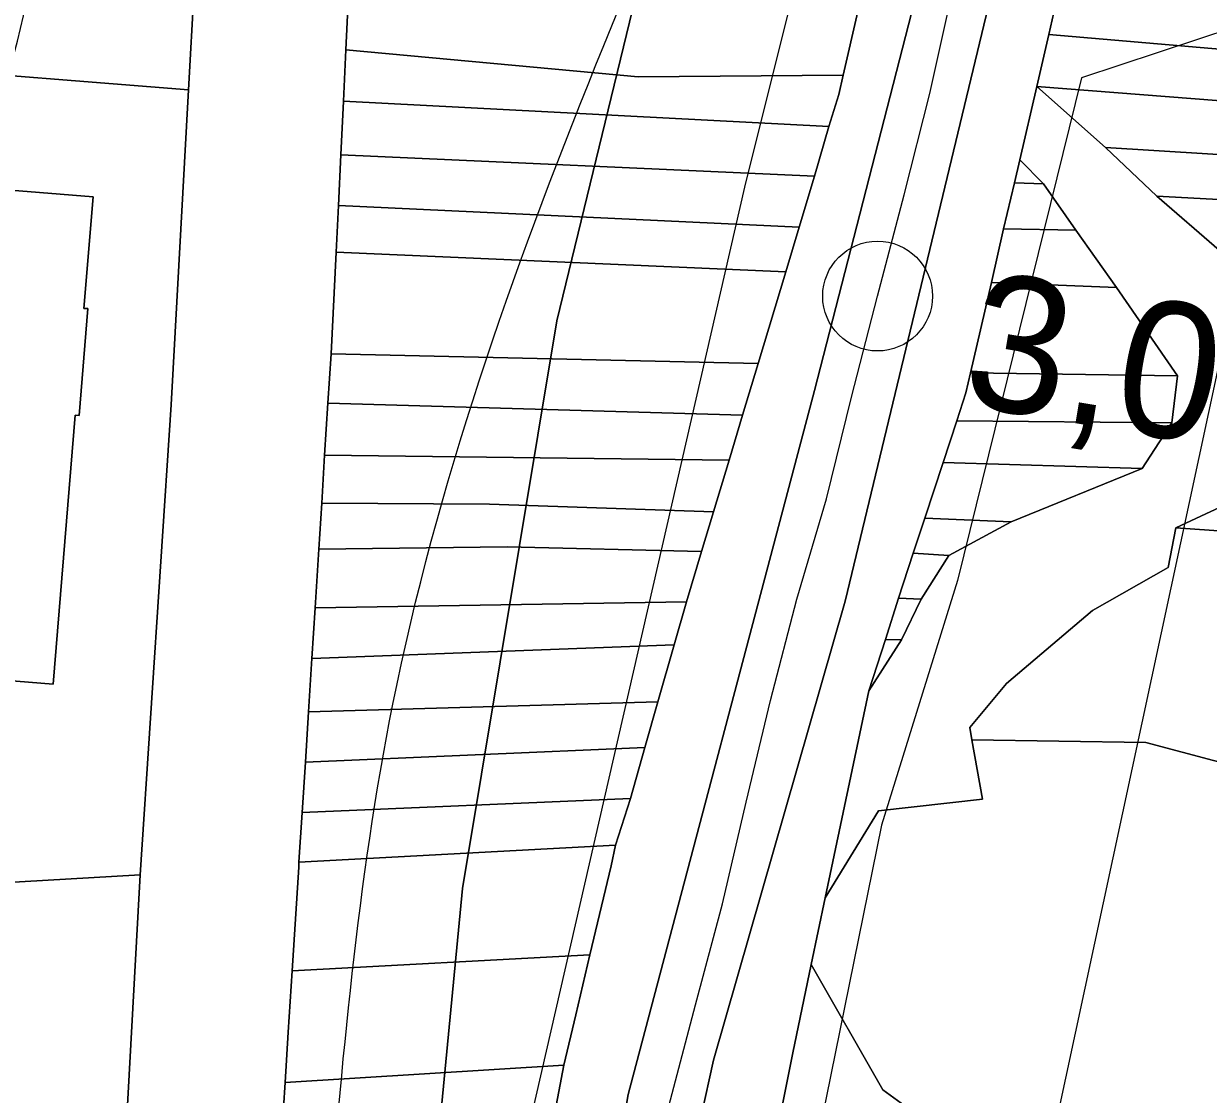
# Model space of a CAD drawing. Extents: x -510989 to -501240, y -1184665 to -1176098.
# Drawn here: x -503549.8 to -503436.5, y -1181630.2 to -1181527.9 of the extents above; entities that cross this region are included whole.
import ezdxf

# ---------------------------------------------------------------- set-up
doc = ezdxf.new("R2010")
doc.units = 0
for name, color, linetype in [('NAVRH_revitalizace_toku', 7, 'Continuous'), ('orna_puda', 7, 'Continuous'), ('ostatni_plocha_x_manipulacni_plocha', 7, 'Continuous'), ('ostatni_plocha_x_silnice', 7, 'Continuous'), ('STAV_systematicke_odvodneni', 7, 'Continuous'), ('STAV_USES', 7, 'Continuous'), ('STAV_zaplavove_uzemi', 7, 'Continuous'), ('trasovani_toku', 7, 'Continuous'), ('trvaly_travni_porost', 7, 'Continuous'), ('vodni_plocha_x_vodni_tok_v_koryt_prir_n_upr', 7, 'Continuous'), ('zastavena_plocha_a_nadvori', 7, 'Continuous')]:
    doc.layers.add(name, color=color, linetype=linetype)

msp = doc.modelspace()

# ---------------------------------------------------------------- linework, layer by layer
at = {"layer": 'NAVRH_revitalizace_toku'}
for points in [[(-503441.07, -1181050.42), (-503440.37, -1181093.4), (-503432.62, -1181146.25), (-503432.62, -1181162.45), (-503444.6, -1181184.3), (-503485.47, -1181230.1), (-503493.22, -1181246.3), (-503494.5, -1181285.16), (-503474.04, -1181332.05), (-503459.54, -1181409.64), (-503459.54, -1181458.23), (-503480.86, -1181543.49), (-503519.79, -1181713.04)], [(-503475.69, -1181747.84), (-503451.03, -1181632.99), (-503426.37, -1181518.14), (-503416.5, -1181455.43), (-503415.09, -1181394.83), (-503434.12, -1181325.07), (-503450.33, -1181289.84), (-503445.92, -1181259.51), (-503426.54, -1181230.05), (-503405.62, -1181211.45), (-503389.34, -1181168.82), (-503387.02, -1181132.39), (-503393.99, -1181103.71), (-503388.57, -1181053.33)]]:
    msp.add_lwpolyline(points, dxfattribs=at)
at = {"layer": 'orna_puda'}
for points in [[(-503491.02, -1181532.94), (-503471.4, -1181532.79), (-503471.82, -1181534.65), (-503472.79, -1181537.7), (-503519.21, -1181535.28), (-503518.98, -1181530.38)], [(-503472.79, -1181537.7), (-503474.16, -1181542.45), (-503519.46, -1181540.42), (-503519.21, -1181535.28)], [(-503519.69, -1181545.25), (-503475.63, -1181547.32), (-503476.91, -1181551.59), (-503519.91, -1181549.72)], [(-503520.38, -1181559.42), (-503479.54, -1181560.35), (-503481.04, -1181565.3), (-503520.7, -1181564.15)], [(-503521.01, -1181569.12), (-503482.33, -1181569.6), (-503483.81, -1181574.55), (-503505.25, -1181573.82), (-503521.29, -1181573.71)], [(-503521.29, -1181573.71), (-503505.25, -1181573.82), (-503483.81, -1181574.55), (-503484.96, -1181578.33), (-503503.54, -1181577.9), (-503521.55, -1181578.1)], [(-503521.92, -1181583.73), (-503486.4, -1181583.15), (-503487.57, -1181587.25), (-503522.22, -1181588.56)], [(-503522.22, -1181588.56), (-503487.57, -1181587.25), (-503489.13, -1181592.72), (-503522.55, -1181593.67)], [(-503522.55, -1181593.67), (-503489.13, -1181592.72), (-503490.37, -1181597.09), (-503522.85, -1181598.48)], [(-503523.46, -1181608.05), (-503493.19, -1181606.41), (-503493.59, -1181608.38), (-503495.64, -1181616.89), (-503524.11, -1181618.43), (-503523.49, -1181608.52)], [(-503524.11, -1181618.43), (-503495.64, -1181616.89), (-503496.99, -1181622.63), (-503498.12, -1181627.44), (-503524.79, -1181629.12), (-503524.48, -1181624.31)], [(-503524.79, -1181629.12), (-503498.12, -1181627.44), (-503499.08, -1181632.5), (-503500, -1181637.05), (-503525.4, -1181638.39), (-503525.09, -1181633.97)]]:
    msp.add_lwpolyline(points, close=True, dxfattribs=at)
at = {"layer": 'ostatni_plocha_x_manipulacni_plocha'}
for points in [[(-503530.32, -1181482.78), (-503533.49, -1181524.47), (-503534.03, -1181534.18), (-503562.08, -1181531.96), (-503555.4, -1181479.03)], [(-503534.03, -1181534.18), (-503535.68, -1181564.31), (-503538.65, -1181609.24), (-503567.81, -1181610.95), (-503583.52, -1181611.36), (-503582.57, -1181600.09), (-503572.49, -1181595.06), (-503562.05, -1181594.69), (-503560.74, -1181573.3), (-503566.1, -1181563.72), (-503562.08, -1181531.96)], [(-503553.43, -1181543.58), (-503554.3, -1181554.2), (-503556.94, -1181553.98), (-503557.77, -1181564.24), (-503555.17, -1181564.5), (-503557.23, -1181590.18), (-503546.96, -1181591.02), (-503544.87, -1181565.3), (-503544.47, -1181565.33), (-503543.64, -1181555.11), (-503544.04, -1181555.09), (-503543.16, -1181544.42)]]:
    msp.add_lwpolyline(points, close=True, dxfattribs=at)
at = {"layer": 'ostatni_plocha_x_silnice'}
for points in [[(-503550.29, -1181774.59), (-503548.27, -1181751.03), (-503545.51, -1181724.37), (-503543.23, -1181696.77), (-503541.76, -1181669.56), (-503540.61, -1181644.59), (-503538.65, -1181609.24), (-503535.68, -1181564.31), (-503534.03, -1181534.18), (-503533.49, -1181524.47), (-503530.32, -1181482.78), (-503529.81, -1181472.71), (-503528.11, -1181449.61), (-503527.44, -1181438.95)], [(-503518.76, -1181525.75), (-503518.98, -1181530.38), (-503519.21, -1181535.28), (-503519.46, -1181540.42), (-503519.69, -1181545.25), (-503519.91, -1181549.72), (-503520.38, -1181559.42), (-503520.7, -1181564.15), (-503521.01, -1181569.12), (-503521.29, -1181573.71), (-503521.55, -1181578.1), (-503521.92, -1181583.73), (-503522.22, -1181588.56), (-503522.55, -1181593.67), (-503522.85, -1181598.48), (-503523.16, -1181603.28), (-503523.46, -1181608.05), (-503523.49, -1181608.52), (-503524.11, -1181618.43), (-503524.48, -1181624.31), (-503524.79, -1181629.12), (-503525.09, -1181633.97)]]:
    msp.add_lwpolyline(points, dxfattribs=at)
at = {"layer": 'STAV_systematicke_odvodneni'}
for p, q in [((-503367.75, -1181506.29), (-503448.61, -1181533.05)), ((-503448.61, -1181533.05), (-503460.47, -1181581.1)), ((-503460.47, -1181581.1), (-503467.76, -1181604.52)), ((-503467.76, -1181604.52), (-503475.97, -1181644.97))]:
    msp.add_line(p, q, dxfattribs=at)
at = {"layer": 'STAV_USES'}
for p, q in [((-503498.79, -1181556.27), (-503489.74, -1181519.01)), ((-503489.74, -1181519.01), (-503498.79, -1181556.27)), ((-503507.83, -1181610.55), (-503498.79, -1181556.27)), ((-503498.79, -1181556.27), (-503507.83, -1181610.55)), ((-503516.92, -1181705.86), (-503507.83, -1181610.55)), ((-503507.83, -1181610.55), (-503516.92, -1181705.86))]:
    msp.add_line(p, q, dxfattribs=at)
at = {"layer": 'STAV_zaplavove_uzemi'}
for points in [[(-502723.47, -1180576.88), (-502750.97, -1180610.73), (-502772.12, -1180647.75), (-502783.76, -1180692.17), (-502790.11, -1180735.54), (-502816.55, -1180769.39), (-502838.76, -1180789.49), (-502880.02, -1180813.82), (-502947.71, -1180825.45), (-502980.5, -1180833.91), (-503008.01, -1180838.14), (-503027.04, -1180827.57), (-503058.78, -1180840.26), (-503097.92, -1180865.65), (-503133.88, -1180877.28), (-503224.85, -1180888.92), (-503331.68, -1180909.01), (-503349.66, -1180914.3), (-503380.34, -1180944.98), (-503395.15, -1180996.81), (-503404.67, -1181054.99), (-503414.18, -1181088.83), (-503405.74, -1181137.71), (-503341.21, -1181192.71), (-503275.63, -1181213.86), (-503238.61, -1181228.67), (-503221.69, -1181245.6), (-503229.09, -1181273.1), (-503244.96, -1181310.12), (-503251.3, -1181333.39), (-503243.9, -1181363.01), (-503246.02, -1181393.68), (-503244.96, -1181433.88), (-503251.3, -1181477.25), (-503261.88, -1181518.5), (-503269.29, -1181530.14), (-503299, -1181579.21), (-503326.93, -1181610.62), (-503351.36, -1181638.55), (-503381.61, -1181666.47), (-503397.91, -1181682.76), (-503420.01, -1181721.16), (-503428.16, -1181736.28), (-503464.23, -1181735.12), (-503497.97, -1181758.39), (-503482.84, -1181800.28), (-503460.74, -1181841), (-503407.53, -1181883.86), (-503369.52, -1181914.83), (-503348.4, -1181945.81), (-503334.32, -1181976.78), (-503286.45, -1182017.61), (-503224.5, -1182073.92), (-503185.08, -1182121.79), (-503159.74, -1182180.92), (-503125.16, -1182269.48), (-503118.18, -1182319.52), (-503118.18, -1182384.67), (-503122.84, -1182470.78), (-503133.31, -1182562.7), (-503147.27, -1182666.25), (-503152.24, -1182800.82), (-503140.98, -1182878.25), (-503110, -1182947.24), (-503050.82, -1183014.1), (-502950.75, -1183132.78), (-502862.33, -1183242.16), (-502789.02, -1183301.5), (-502594.33, -1183372.67), (-502552.52, -1183394.35), (-502521.54, -1183433.06), (-502481.28, -1183546.12), (-502442.56, -1183663.81), (-502399.2, -1183755.19), (-502318.67, -1183838.81), (-502270.66, -1183889.92), (-502173.29, -1183977.22)], [(-502250.32, -1184002.61), (-502355.07, -1183875.41), (-502442.37, -1183790.61), (-502477.29, -1183700.82), (-502532.16, -1183578.61), (-502567.08, -1183448.91), (-502626.05, -1183402.34), (-502705.41, -1183380.59), (-502814.2, -1183349.87), (-502882.03, -1183297.39), (-502931.95, -1183237.24), (-503042.02, -1183107.97), (-503139.64, -1183018.94), (-503222.14, -1182957.59), (-503308.56, -1182839.96), (-503316.24, -1182784.92), (-503330.32, -1182756.77), (-503348.24, -1182719.65), (-503334.16, -1182651.82), (-503323.92, -1182595.5), (-503313.68, -1182526.39), (-503294.1, -1182480.5), (-503251.86, -1182396.03), (-503229.34, -1182314.37), (-503216.1, -1182227.15), (-503242.43, -1182174.5), (-503271.86, -1182129.59), (-503287.34, -1182081.58), (-503343.88, -1182028.1), (-503361.79, -1182008.91), (-503396.35, -1181952.59), (-503442.43, -1181933.39), (-503497.46, -1181888.6), (-503525.62, -1181860.44), (-503528.18, -1181837.4), (-503548.66, -1181767.01), (-503558.9, -1181729.89), (-503576.82, -1181682.53), (-503578.1, -1181621.1), (-503567.86, -1181572.46), (-503552.5, -1181536.63), (-503538.04, -1181458.36), (-503518.33, -1181411.9), (-503509.88, -1181341.51), (-503497.21, -1181207.63), (-503499.77, -1181097.56), (-503498.02, -1181031.35), (-503510.82, -1180970.85), (-503549.22, -1180952.23), (-503571.32, -1180940.6), (-503605.07, -1180937.11), (-503651.61, -1180939.44), (-503671.39, -1180917.33), (-503679.53, -1180892.89), (-503713.27, -1180871.95), (-503727.24, -1180859.15), (-503734.22, -1180833.55), (-503728.4, -1180799.81), (-503741.2, -1180770.72), (-503722.82, -1180725.17), (-503721.54, -1180703.41), (-503731.78, -1180697.01), (-503767.61, -1180699.57), (-503790.65, -1180697.01), (-503817.53, -1180697.01), (-503861.04, -1180686.77), (-503889.2, -1180675.25), (-503900.72, -1180668.85), (-503953.2, -1180679.09), (-503997.99, -1180697.01), (-504063.27, -1180722.61), (-504109.34, -1180749.49), (-504142.62, -1180776.36), (-504177.18, -1180796.84), (-504211.73, -1180817.32), (-504414.98, -1180961.5), (-504472.7, -1180998.11), (-504544.51, -1181068.5), (-504600.82, -1181143.12), (-504621.94, -1181196.62), (-504641.65, -1181267.01), (-504660.25, -1181350.62), (-504634.7, -1181398.32), (-504617.66, -1181447.72), (-504600.62, -1181492.01), (-504587, -1181548.23), (-504592.11, -1181628.29), (-504569.96, -1181682.81), (-504568.26, -1181664.07), (-504554.63, -1181621.48), (-504547.82, -1181597.63)], [(-502765.18, -1180820.83), (-502819.12, -1180854.68), (-502855.09, -1180856.79), (-502878.36, -1180851.5), (-502911.15, -1180848.33), (-502954.52, -1180870.54), (-502984.14, -1180869.48), (-503005.29, -1180861.02), (-503048.66, -1180872.66), (-503074.04, -1180895.93), (-503100.49, -1180910.74), (-503124.82, -1180934.01), (-503148.09, -1180961.51), (-503167.13, -1180991.13), (-503214.18, -1181039.04), (-503223.14, -1181058.24), (-503224.42, -1181086.39), (-503233.38, -1181129.91), (-503224.42, -1181152.95), (-503210.34, -1181174.71), (-503189.86, -1181187.51), (-503177.06, -1181216.94), (-503187.3, -1181265.58), (-503182.09, -1181326.92), (-503202.22, -1181367.18), (-503223.9, -1181396.6), (-503227, -1181422.93), (-503244.04, -1181475.59), (-503248.68, -1181509.66), (-503278.16, -1181558.16), (-503308.83, -1181601.52), (-503351.14, -1181645.95), (-503365.95, -1181659.7), (-503395.57, -1181685.09), (-503411.43, -1181722.11), (-503422.01, -1181739.03), (-503437.88, -1181747.49), (-503460.09, -1181743.26), (-503481.25, -1181748.55), (-503492.88, -1181761.25), (-503472.79, -1181803.56), (-503443.17, -1181840.58), (-503413.55, -1181857.5), (-503278.84, -1181941.97), (-503242.23, -1181977.17), (-503180.29, -1182027.85), (-503125.38, -1182098.25), (-503088.78, -1182167.23), (-503075.54, -1182217), (-503114.26, -1182162.8), (-503152.97, -1182091.56), (-503197.89, -1182048.2), (-503210.28, -1182032.71), (-503231.96, -1182021.87), (-503259.83, -1182017.22), (-503266.03, -1182021.87), (-503224.21, -1182048.2), (-503199.43, -1182076.07), (-503157.62, -1182114.79), (-503135.94, -1182159.7), (-503118.9, -1182207.71), (-503111.16, -1182251.07), (-503108.24, -1182409.43), (-503115.92, -1182478.55), (-503128.72, -1182603.98), (-503131.28, -1182696.13), (-503104.4, -1182780.6), (-503071.45, -1182869.91), (-503052.71, -1182886.94), (-502977.76, -1182944.86), (-502838.07, -1183047.07), (-502664.31, -1183174.84), (-502563.8, -1183270.24), (-502485.44, -1183353.71), (-502446.26, -1183432.07), (-502383.48, -1183571.46), (-502315.46, -1183658.04), (-502253.62, -1183724), (-502158.8, -1183808.51), (-502045.43, -1183923.94), (-501930, -1184016.7), (-501793.89, -1184089.91), (-501746.5, -1184127.32), (-501709.09, -1184197.15)], [(-502226.81, -1183999.33), (-502311.75, -1183908.57), (-502419.96, -1183792.22), (-502451.37, -1183739.86), (-502483.95, -1183647.94), (-502521.19, -1183547.88), (-502550.27, -1183461.78), (-502572.38, -1183429.2), (-502656.85, -1183386.44), (-502768.21, -1183357), (-502834.76, -1183325), (-502889.79, -1183272.53), (-502938.43, -1183213.65), (-503042.23, -1183094.94), (-503121.07, -1183000.61), (-503188.65, -1182909.1), (-503198.5, -1182830.26), (-503192.9, -1182654.04), (-503169.63, -1182457.41), (-503165.02, -1182331.94), (-503174.64, -1182244.43), (-503211.18, -1182165.58), (-503248.68, -1182104.04), (-503298.6, -1182058.14), (-503358.04, -1182010.06), (-503388.64, -1181959.36), (-503422.73, -1181920.9), (-503472.56, -1181875.44), (-503525.05, -1181800.26), (-503528.23, -1181753.72), (-503520.82, -1181644.77), (-503514.48, -1181592.94), (-503470.14, -1181471.68), (-503458.61, -1181430.33), (-503465.34, -1181377.45), (-503493.67, -1181297.01), (-503493.67, -1181272.57), (-503489.02, -1181233.01), (-503455.28, -1181146.91), (-503458.77, -1181102.69), (-503461.1, -1181050.33), (-503461.1, -1181016.59), (-503465.75, -1180995.65), (-503478.55, -1180979.36)]]:
    msp.add_spline(points, degree=3, dxfattribs=at)
at = {"layer": 'trasovani_toku'}
for p, q in [((-503463.13, -1181534.54), (-503460.97, -1181524.78)), ((-503465.58, -1181544.24), (-503463.13, -1181534.54)), ((-503468.12, -1181553.91), (-503465.58, -1181544.24)), ((-503470.61, -1181563.59), (-503468.12, -1181553.91)), ((-503473.01, -1181573.3), (-503470.61, -1181563.59)), ((-503475.86, -1181582.89), (-503473.01, -1181573.3)), ((-503478.35, -1181592.57), (-503475.86, -1181582.89)), ((-503480.7, -1181602.29), (-503478.35, -1181592.57)), ((-503482.94, -1181612.04), (-503480.7, -1181602.29)), ((-503485.53, -1181621.7), (-503482.94, -1181612.04)), ((-503488.1, -1181631.36), (-503485.53, -1181621.7))]:
    msp.add_line(p, q, dxfattribs=at)
msp.add_circle((-503468.12, -1181553.91), 5.25, dxfattribs=at)
at = {"layer": 'trvaly_travni_porost'}
for points in [[(-503451.74, -1181528.9), (-503450.63, -1181523.96), (-503382.9, -1181530.76), (-503364.52, -1181532.31), (-503364.27, -1181536.31), (-503390.11, -1181534.2)], [(-503518.76, -1181525.75), (-503518.7, -1181524.88), (-503497.85, -1181526.83), (-503470.02, -1181526.71), (-503471.4, -1181532.79), (-503491.02, -1181532.94), (-503518.98, -1181530.38)], [(-503452.9, -1181533.88), (-503451.74, -1181528.9), (-503390.11, -1181534.2), (-503364.27, -1181536.31), (-503364.09, -1181540.79)], [(-503452.9, -1181533.88), (-503364.09, -1181540.79), (-503362.11, -1181544.92), (-503446.31, -1181539.71)], [(-503446.31, -1181539.71), (-503362.11, -1181544.92), (-503358.22, -1181548.85), (-503441.41, -1181544.37)], [(-503519.46, -1181540.42), (-503474.16, -1181542.45), (-503475.63, -1181547.32), (-503519.69, -1181545.25)], [(-503455.03, -1181543.08), (-503454.51, -1181540.87), (-503452.26, -1181543.19)], [(-503452.26, -1181543.19), (-503449.15, -1181547.61), (-503456.07, -1181547.49), (-503455.03, -1181543.08)], [(-503441.41, -1181544.37), (-503358.22, -1181548.85), (-503353.89, -1181553.13), (-503435.46, -1181549.52)], [(-503449.15, -1181547.61), (-503445.27, -1181553.08), (-503457.23, -1181552.62), (-503456.07, -1181547.49)], [(-503519.91, -1181549.72), (-503476.91, -1181551.59), (-503479.54, -1181560.35), (-503520.38, -1181559.42)], [(-503457.23, -1181552.62), (-503445.27, -1181553.08), (-503439.45, -1181561.55), (-503459.23, -1181561.25)], [(-503459.23, -1181561.25), (-503439.45, -1181561.55), (-503439.97, -1181566.02), (-503460.54, -1181565.85), (-503459.67, -1181563.15)], [(-503520.7, -1181564.15), (-503481.04, -1181565.3), (-503482.33, -1181569.6), (-503521.01, -1181569.12)], [(-503460.54, -1181565.85), (-503439.97, -1181566.02), (-503442.83, -1181570.39), (-503461.86, -1181569.84)], [(-503461.86, -1181569.84), (-503442.83, -1181570.39), (-503455.35, -1181575.5), (-503463.61, -1181575.15)], [(-503432.95, -1181572.98), (-503386.28, -1181575.3), (-503340.16, -1181577.26), (-503339.79, -1181578.08), (-503341.66, -1181582.94), (-503439.6, -1181576.07)], [(-503455.35, -1181575.5), (-503461.31, -1181578.73), (-503464.72, -1181578.51), (-503463.61, -1181575.15)], [(-503439.6, -1181576.07), (-503341.66, -1181582.94), (-503343.08, -1181586.81), (-503341.64, -1181591.15), (-503344.83, -1181592.32), (-503348.03, -1181595.15), (-503351.57, -1181597.74), (-503398.75, -1181602.28), (-503419.57, -1181602.68), (-503442.45, -1181596.59), (-503459.1, -1181596.35), (-503459.31, -1181595.16), (-503455.79, -1181590.97), (-503447.58, -1181583.97), (-503440.33, -1181579.85)], [(-503521.55, -1181578.1), (-503503.54, -1181577.9), (-503484.96, -1181578.33), (-503486.4, -1181583.15), (-503521.92, -1181583.73)], [(-503464.72, -1181578.51), (-503461.31, -1181578.73), (-503463.96, -1181582.88), (-503466.13, -1181582.8)], [(-503466.13, -1181582.8), (-503463.96, -1181582.88), (-503465.83, -1181586.77), (-503467.38, -1181586.74)], [(-503467.38, -1181586.74), (-503465.83, -1181586.77), (-503468.95, -1181591.66)], [(-503522.85, -1181598.48), (-503490.37, -1181597.09), (-503491.76, -1181601.94), (-503523.16, -1181603.28)], [(-503523.16, -1181603.28), (-503491.76, -1181601.94), (-503493.19, -1181606.41), (-503523.46, -1181608.05)], [(-503538.65, -1181609.24), (-503540.61, -1181644.59), (-503541.76, -1181669.56), (-503543.23, -1181696.77), (-503545.51, -1181724.37), (-503548.27, -1181751.03), (-503550.29, -1181774.59), (-503555.45, -1181796.44), (-503555.72, -1181773.46), (-503556.11, -1181742.89), (-503579.22, -1181699.74), (-503586.57, -1181647.49), (-503583.52, -1181611.36), (-503567.81, -1181610.95)]]:
    msp.add_lwpolyline(points, close=True, dxfattribs=at)
for points in [[(-503432.95, -1181572.98), (-503439.6, -1181576.07), (-503440.33, -1181579.85), (-503447.58, -1181583.97), (-503455.79, -1181590.97), (-503459.31, -1181595.16), (-503459.1, -1181596.35), (-503458.1, -1181602.01), (-503468.02, -1181603.12), (-503473.12, -1181611.46), (-503468.95, -1181591.66), (-503465.83, -1181586.77), (-503463.96, -1181582.88), (-503461.31, -1181578.73), (-503455.35, -1181575.5), (-503442.83, -1181570.39), (-503439.97, -1181566.02), (-503439.45, -1181561.55), (-503445.27, -1181553.08), (-503449.15, -1181547.61), (-503452.26, -1181543.19), (-503454.51, -1181540.87), (-503452.9, -1181533.88), (-503446.31, -1181539.71), (-503441.41, -1181544.37), (-503435.46, -1181549.52)], [(-503453.25, -1181640.27), (-503467.62, -1181629.81), (-503474.46, -1181617.83), (-503473.12, -1181611.46), (-503468.02, -1181603.12), (-503458.1, -1181602.01), (-503459.1, -1181596.35), (-503442.45, -1181596.59), (-503419.57, -1181602.68)], [(-503477.24, -1181631.39), (-503476.23, -1181626.28), (-503474.46, -1181617.83), (-503467.62, -1181629.81), (-503453.25, -1181640.27)]]:
    msp.add_lwpolyline(points, dxfattribs=at)
at = {"layer": 'vodni_plocha_x_vodni_tok_v_koryt_prir_n_upr'}
for points in [[(-503444.57, -1181421.25), (-503443.55, -1181462.43), (-503456.91, -1181523.61), (-503471.23, -1181583.08), (-503483.83, -1181626.99), (-503488.52, -1181648.41), (-503493.38, -1181680.06), (-503502.45, -1181723.42), (-503504.04, -1181737.73), (-503504.16, -1181757.73), (-503502.53, -1181774.34), (-503496.13, -1181787.94), (-503493.42, -1181800.01), (-503486.58, -1181816.56)], [(-503486.58, -1181816.56), (-503493.42, -1181800.01), (-503496.13, -1181787.94), (-503502.53, -1181774.34), (-503504.16, -1181757.73), (-503504.04, -1181737.73), (-503502.45, -1181723.42), (-503493.38, -1181680.06), (-503488.52, -1181648.41), (-503483.83, -1181626.99), (-503471.23, -1181583.08), (-503456.91, -1181523.61), (-503443.55, -1181462.43), (-503444.57, -1181421.25)], [(-503508.41, -1181808.68), (-503513.45, -1181788.03), (-503515.63, -1181771.19), (-503514.98, -1181756.73), (-503513.32, -1181740.84), (-503507.01, -1181707.51), (-503502.95, -1181693.52), (-503491.97, -1181630.26), (-503474.17, -1181562.93), (-503461.97, -1181515.55), (-503453.4, -1181479.28), (-503450, -1181435.84)], [(-503450, -1181435.84), (-503453.4, -1181479.28), (-503461.97, -1181515.55), (-503474.17, -1181562.93), (-503491.97, -1181630.26), (-503502.95, -1181693.52), (-503507.01, -1181707.51), (-503513.32, -1181740.84), (-503514.98, -1181756.73), (-503515.63, -1181771.19), (-503513.45, -1181788.03), (-503508.41, -1181808.68)], [(-503450.63, -1181523.96), (-503451.74, -1181528.9), (-503452.9, -1181533.88), (-503454.51, -1181540.87), (-503455.03, -1181543.08), (-503456.07, -1181547.49), (-503457.23, -1181552.62), (-503459.23, -1181561.25), (-503459.67, -1181563.15), (-503460.54, -1181565.85), (-503461.86, -1181569.84), (-503463.61, -1181575.15), (-503464.72, -1181578.51), (-503466.13, -1181582.8), (-503467.38, -1181586.74), (-503468.95, -1181591.66), (-503473.12, -1181611.46), (-503474.46, -1181617.83), (-503476.23, -1181626.28), (-503477.24, -1181631.39)], [(-503499.08, -1181632.5), (-503498.12, -1181627.44), (-503496.99, -1181622.63), (-503495.64, -1181616.89), (-503493.59, -1181608.38), (-503493.19, -1181606.41), (-503491.76, -1181601.94), (-503490.37, -1181597.09), (-503489.13, -1181592.72), (-503487.57, -1181587.25), (-503486.4, -1181583.15), (-503484.96, -1181578.33), (-503483.81, -1181574.55), (-503482.33, -1181569.6), (-503481.04, -1181565.3), (-503479.54, -1181560.35), (-503476.91, -1181551.59), (-503475.63, -1181547.32), (-503474.16, -1181542.45), (-503472.79, -1181537.7), (-503471.82, -1181534.65), (-503471.4, -1181532.79), (-503470.02, -1181526.71)]]:
    msp.add_lwpolyline(points, dxfattribs=at)
at = {"layer": 'zastavena_plocha_a_nadvori'}
msp.add_lwpolyline([(-503553.43, -1181543.58), (-503543.16, -1181544.42), (-503544.04, -1181555.09), (-503543.64, -1181555.11), (-503544.47, -1181565.33), (-503544.87, -1181565.3), (-503546.96, -1181591.02), (-503557.23, -1181590.18), (-503555.17, -1181564.5), (-503557.77, -1181564.24), (-503556.94, -1181553.98), (-503554.3, -1181554.2)], close=True, dxfattribs=at)

# ---------------------------------------------------------------- texts
at = {"layer": 'trasovani_toku'}
msp.add_text('3,000', height=13, rotation=350.5338, dxfattribs=at).set_placement((-503460.32, -1181564.21))

doc.saveas('drawing.dxf')
